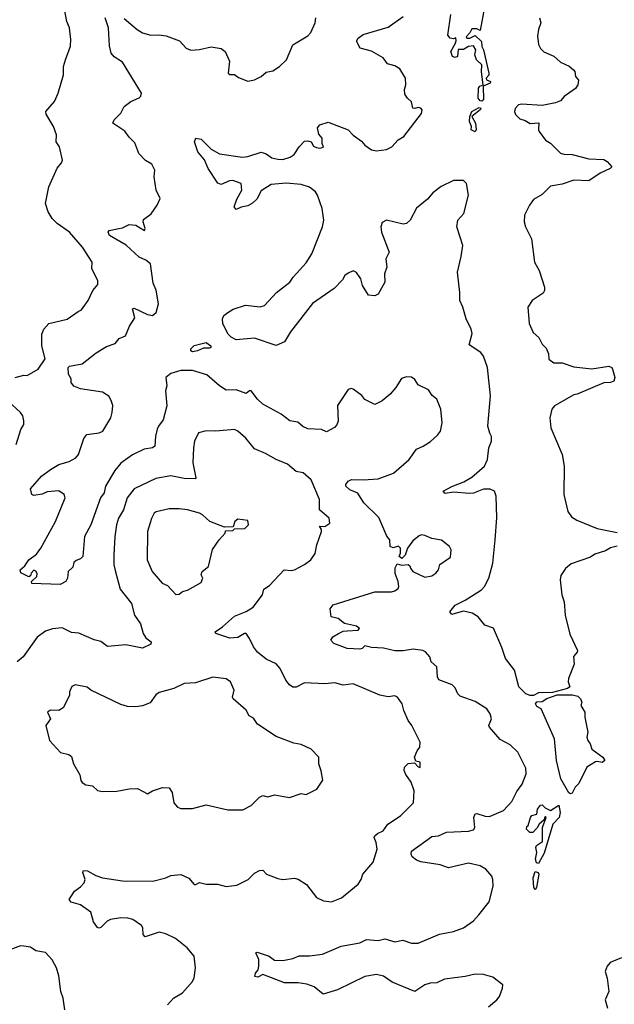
# Model space of a CAD drawing. Extents: x 2057697 to 2160550, y 827490 to 1016834.
# Tile 359 of 509: x 2103350 to 2106908, y 960338 to 966224. Entities that reach past the tile are written whole.
import ezdxf

# ---------------------------------------------------------------- set-up
doc = ezdxf.new("R2010")
doc.units = 0

msp = doc.modelspace()

# ---------------------------------------------------------------- linework, layer by layer
at = {"layer": '0CON20XD'}
for points in [[(2106130.6, 966299.4), (2106105, 966160), (2106085, 966170), (2106055, 966170), (2106043.3, 966145), (2106022, 966122), (2106025, 966113.1), (2106043, 966113), (2106075, 966130), (2106113.2, 966093.2), (2106114.3, 966064.3), (2106124.3, 966044.3), (2106157.5, 965905), (2106157.1, 965892.9), (2106141.4, 965875), (2106142.5, 965865), (2106166.7, 965855), (2106165, 965844), (2106122.5, 965827.5), (2106124.5, 965745.5), (2106115, 965736.9), (2106105, 965739.5), (2106092.2, 965755), (2106095.6, 965815), (2106103.2, 965826.8), (2106122.5, 965835), (2106112.9, 965912.9), (2106114.5, 965954.5), (2106083.3, 965985), (2106072.5, 966015), (2106080, 966045), (2106065, 966068), (2106035, 966063.3), (2106005, 966046), (2105973.9, 966046.1), (2105970, 966005), (2105955, 965998.8), (2105940, 966005), (2105930, 966035), (2105955, 966080), (2105961.7, 966098.3), (2105960, 966115), (2105945, 966110), (2105925, 966113.8), (2105912.3, 966132.3), (2105928.9, 966255)], [(2103322.5, 964085), (2103375, 964098.8), (2103395, 964096.2), (2103461.2, 964135), (2103503.6, 964196.4), (2103481.9, 964275), (2103483.1, 964345), (2103495.7, 964375), (2103525, 964407.5), (2103635, 964434.3), (2103700.6, 964479.4), (2103720.9, 964489.1), (2103759.2, 964545), (2103788.8, 964605), (2103818.1, 964641.9), (2103817.3, 964665), (2103782.1, 964735), (2103783.8, 964775), (2103726.7, 964865), (2103647.8, 964955), (2103574.4, 965005), (2103543.6, 965035), (2103520.5, 965075), (2103504.5, 965125), (2103525.6, 965225), (2103575, 965336.2), (2103600.7, 965369.3), (2103605.7, 965385), (2103587.8, 965465), (2103567.5, 965495), (2103570, 965535), (2103552, 965585), (2103508.8, 965658.8), (2103506, 965675), (2103558, 965735), (2103581.2, 965785), (2103612.5, 965895), (2103612.9, 965945), (2103624.4, 965985), (2103653.5, 966066.5), (2103657.1, 966105), (2103649.1, 966175), (2103632.5, 966212.5), (2103617.9, 966287.9)], [(2105872.2, 965227.8), (2105821.2, 965188.8), (2105789.2, 965150.8), (2105725, 965096.7), (2105686, 965025), (2105665, 965006.7), (2105645, 965002), (2105545, 965026.7), (2105517.9, 965012.1), (2105510.6, 964985), (2105515.6, 964955), (2105560, 964835), (2105540.8, 964795), (2105547.1, 964745), (2105532.2, 964705), (2105535.5, 964654.5), (2105495, 964583.3), (2105475, 964572.5), (2105436.4, 964576.4), (2105401.4, 964635), (2105390.6, 964675), (2105365, 964713.8), (2105345, 964722), (2105315, 964709.2), (2105295.6, 964694.4), (2105280.7, 964669.3), (2105232.6, 964617.4), (2105101.8, 964528.2), (2104971, 964359), (2104935, 964298.6), (2104885, 964275.8), (2104755, 964320.4), (2104645, 964310), (2104615, 964325.5), (2104597.1, 964345), (2104566.5, 964405), (2104564.4, 964435), (2104572.5, 964455), (2104595, 964474.3), (2104627, 964493), (2104701.7, 964518.3), (2104788, 964508), (2104815.2, 964514.8), (2104886.6, 964593.4), (2104965.6, 964655), (2104985.7, 964685), (2105065, 964770), (2105097.8, 964825), (2105162.7, 964985), (2105170.4, 965025), (2105160, 965095), (2105131.4, 965175), (2105119.4, 965195), (2105085, 965223.5), (2105035, 965239.2), (2104945, 965246.9), (2104855, 965238.9), (2104795, 965201.2), (2104768.7, 965151.3), (2104743, 965127), (2104715, 965111.4), (2104675.9, 965104.1), (2104645, 965090), (2104634, 965105), (2104649.3, 965150.7), (2104679.4, 965205), (2104674.3, 965244.3), (2104625, 965262.9), (2104605, 965260.8), (2104555, 965239.4), (2104535, 965246.2), (2104478.5, 965335), (2104455.9, 965385.9), (2104415.7, 965435), (2104395.8, 965495), (2104404.3, 965515.7), (2104435, 965510.6), (2104495, 965450.8), (2104545, 965421.4), (2104683.2, 965403.2), (2104715, 965406.7), (2104795, 965432.2), (2104825, 965422.2), (2104858.9, 965398.9), (2104895, 965390.5), (2104925, 965389.4), (2104968.2, 965401.8), (2104991.7, 965418.3), (2105021.9, 965465), (2105055, 965497.5), (2105075, 965500), (2105093.3, 965493.3), (2105108.3, 965468.3), (2105125, 965460), (2105145, 965456.7), (2105168.3, 965461.7), (2105160, 965485), (2105160, 965515), (2105140, 965540), (2105132.3, 965577.7), (2105145, 965596.2), (2105195, 965612.5), (2105316.2, 965566.2), (2105345, 965534.2), (2105395, 965498.6), (2105415, 965474.2), (2105455, 965447.1), (2105485, 965441.1), (2105545, 965449.2), (2105576.2, 965465), (2105615, 965505.7), (2105648.8, 965525), (2105755, 965662.5), (2105757.5, 965685), (2105750, 965695), (2105735, 965700), (2105715, 965692.5), (2105702.5, 965695), (2105693.6, 965733.6), (2105670, 965755), (2105655, 965780), (2105652.3, 965807.7), (2105661.2, 965835), (2105658.8, 965875), (2105625, 965930), (2105595, 965948.8), (2105550.5, 965960.5), (2105525, 965995.7), (2105455, 966036.7), (2105387.5, 966055), (2105366.2, 966095), (2105375, 966113.3), (2105405, 966136.2), (2105555, 966179.5), (2105645, 966243.3)], [(2104935, 960466.9), (2104805, 960516.7), (2104775, 960500), (2104756.7, 960505), (2104760, 960525), (2104777.5, 960545), (2104781.2, 960565), (2104780, 960605), (2104763.3, 960645), (2104770, 960650), (2104842.5, 960625), (2104875, 960602.5), (2104925, 960600), (2104985, 960610.8), (2105022.2, 960627.8), (2105085, 960626.9), (2105162.6, 960637.4), (2105273.7, 960686.3), (2105385, 960705.5), (2105425, 960726.1), (2105495, 960718.8), (2105535, 960729.1), (2105595, 960710.6), (2105641.7, 960721.7), (2105695, 960703.3), (2105735, 960704.4), (2105862.7, 960757.3), (2105945, 960773.6), (2106005, 960795.6), (2106065, 960837.5), (2106097, 960873), (2106159.5, 960950.5), (2106183.8, 961043.8), (2106181.8, 961085), (2106175, 961103.8), (2106139.4, 961145), (2106106, 961165), (2106035, 961181.5), (2105915, 961153.5), (2105865, 961172.2), (2105749.7, 961189.7), (2105725, 961198.8), (2105699.2, 961219.2), (2105692.9, 961235), (2105695, 961252.5), (2105815, 961341.1), (2105855, 961345.6), (2105903.3, 961366.7), (2106035, 961373.1), (2106065, 961381.2), (2106073.8, 961395), (2106066.9, 961455), (2106075, 961476.9), (2106085, 961479.4), (2106135, 961462.3), (2106160, 961460), (2106245, 961496), (2106295, 961550), (2106325, 961610), (2106355.5, 961654.5), (2106379.4, 961715), (2106379.1, 961749.1), (2106330.8, 961845), (2106285, 961889.2), (2106225, 961920.8), (2106160, 961995), (2106157.5, 962005), (2106172, 962045), (2106165.6, 962075), (2106145.6, 962105), (2106075, 962147.9), (2105985, 962180.8), (2105971.4, 962195), (2105955, 962230), (2105937.3, 962247.3), (2105857.3, 962277.3), (2105849.2, 962295), (2105845.9, 962355.9), (2105812, 962385), (2105804, 962415), (2105778.8, 962445), (2105762.7, 962452.7), (2105705, 962460.5), (2105645, 962451.3), (2105595, 962451.5), (2105526.6, 962466.6), (2105455, 962470.5), (2105415, 962481.2), (2105398.8, 962465), (2105385, 962460.5), (2105308.8, 962465), (2105230, 962495), (2105212.5, 962515), (2105224.3, 962535), (2105258, 962555), (2105285, 962568.1), (2105308.6, 962571.4), (2105375, 962574.6), (2105383.3, 962585), (2105365, 962599.4), (2105293.9, 962613.9), (2105255, 962643.5), (2105214.6, 962654.6), (2105207.7, 962702.3), (2105225, 962726.9), (2105475, 962804.4), (2105575, 962804), (2105595, 962810), (2105615, 962823.3), (2105618, 962835), (2105614.3, 962865), (2105596.2, 962913.8), (2105597, 962947), (2105608.3, 962971.7), (2105637, 962963), (2105675, 962967.5), (2105685, 962960), (2105687.5, 962945), (2105702.5, 962925), (2105775, 962892), (2105815, 962900), (2105840, 962915), (2105856.2, 962935), (2105863.6, 962966.4), (2105928.3, 963011.7), (2105932.5, 963055), (2105922.5, 963075), (2105873.3, 963113.3), (2105815, 963122.5), (2105775, 963140), (2105755, 963143.8), (2105740.5, 963139.5), (2105702, 963108), (2105670, 963065), (2105656.1, 963023.9), (2105637, 963003), (2105620, 963015), (2105627.5, 963035), (2105627.5, 963065), (2105616.4, 963076.4), (2105585, 963066.7), (2105567.5, 963075), (2105563.9, 963113.9), (2105547, 963137), (2105497.9, 963247.9), (2105409.4, 963335), (2105374, 963394), (2105325, 963414.3), (2105301.4, 963435), (2105300.8, 963445), (2105316, 963465), (2105335, 963475.6), (2105405, 963472.5), (2105495, 963480), (2105587.5, 963512.5), (2105681.2, 963595), (2105725, 963656.7), (2105765, 963674), (2105807.6, 963702.4), (2105849.8, 963740.2), (2105867.1, 963765), (2105877.5, 963815), (2105869.2, 963895), (2105845, 963956.2), (2105817.3, 963977.3), (2105795, 964010.8), (2105735, 964041.2), (2105713.9, 964073.9), (2105695, 964086.7), (2105665, 964090), (2105635, 964080), (2105601.2, 964025), (2105566.2, 963985), (2105518, 963945), (2105475, 963923.1), (2105415, 963954), (2105397.4, 963977.4), (2105345, 964016), (2105335, 964019.2), (2105315, 964012.5), (2105251.9, 963918.1), (2105256.5, 963825), (2105248.1, 963801.9), (2105234.5, 963785.5), (2105185, 963760), (2105155, 963773.3), (2105075, 963778.8), (2105045, 963792), (2105015, 963818), (2104966.1, 963826.1), (2104913.8, 963865), (2104805, 963925.4), (2104773.6, 963955), (2104735, 964005.7), (2104725, 964006), (2104705, 963990), (2104645, 964011.5), (2104585, 964009.6), (2104544.7, 964034.7), (2104470.3, 964100.3), (2104385, 964126.8), (2104315, 964127.5), (2104255, 964110), (2104224, 964085), (2104231.2, 964035), (2104221.9, 964005), (2104230, 963915), (2104208.9, 963831.1), (2104180, 963795), (2104173.1, 963776.9), (2104162.5, 963735), (2104158, 963675), (2104145.5, 963664.5), (2104095, 963656.8), (2104025, 963623.6), (2103955, 963572.9), (2103920.1, 963529.9), (2103864.5, 963435), (2103855.4, 963395), (2103834.5, 963365), (2103776.2, 963205), (2103738.1, 963135), (2103727.8, 963015), (2103715, 963000.8), (2103688.5, 962991.5), (2103675, 962978.8), (2103668.2, 962951.8), (2103640, 962925), (2103636.7, 962885), (2103626.7, 962865), (2103593, 962847), (2103423.6, 962853.6), (2103420, 962865), (2103453.3, 962895), (2103453.9, 962913.9), (2103447.1, 962927.1), (2103435, 962933.3), (2103418.8, 962915), (2103415, 962900), (2103405, 962892.5), (2103357, 962917), (2103353.8, 962935), (2103380.8, 962959.2), (2103405.8, 962995), (2103451.1, 963028.9), (2103476.9, 963065), (2103564.4, 963225), (2103622.9, 963365), (2103616.2, 963386.2), (2103585, 963408.1), (2103515, 963401.9), (2103485, 963388), (2103435, 963378.8), (2103423.8, 963385), (2103415, 963420), (2103480.8, 963495), (2103535.4, 963534.6), (2103585, 963565.5), (2103647.1, 963582.9), (2103685.6, 963605), (2103701.5, 963625), (2103735, 963720), (2103751.2, 963745), (2103825, 963754.5), (2103847.1, 963765), (2103895.2, 963844.8), (2103903.8, 963875), (2103907.2, 963917.2), (2103898.3, 963948.3), (2103883.3, 963973.3), (2103845, 963998.2), (2103715, 964017.1), (2103675, 964033.8), (2103658.3, 964055), (2103657.8, 964077.8), (2103642.3, 964105), (2103640, 964145), (2103647.7, 964152.3), (2103725, 964167.5), (2103806.9, 964233.1), (2103868.7, 964271.3), (2103920.9, 964289.1), (2103945, 964318), (2103984, 964335), (2104008.1, 964391.9), (2104038.6, 964441.4), (2104025, 964495.8), (2104035, 964498.8), (2104115, 964461.2), (2104145, 964456.2), (2104167, 964473), (2104180.6, 964525), (2104167.6, 964607.6), (2104149.1, 964649.1), (2104133.8, 964765), (2104105, 964786), (2104064.4, 964804.4), (2103986.6, 964876.6), (2103888, 964935), (2103880, 964955), (2103885.9, 964964.1), (2103942.5, 964975), (2103965, 964979.2), (2104005, 965000.8), (2104045.5, 964995.5), (2104096.1, 964963.9), (2104100, 964975), (2104088.1, 965015), (2104090.3, 965029.7), (2104136.8, 965063.2), (2104173.3, 965115), (2104190, 965155), (2104166.2, 965205), (2104154, 965285), (2104158.8, 965325), (2104140.5, 965360.5), (2104103.2, 965383.2), (2104063.8, 965425), (2104038.7, 965488.7), (2104005, 965521.2), (2103978.3, 965558.3), (2103907.5, 965605), (2103914.6, 965625.4), (2103956, 965665), (2103976, 965705), (2104015, 965736), (2104065, 965756.2), (2104075, 965767.5), (2104078, 965785), (2103965, 965970.8), (2103915, 966001.9), (2103897.9, 966025), (2103888.3, 966068.3), (2103881.2, 966175), (2103862.1, 966235)], [(2103975, 966232.2), (2104052.5, 966165), (2104085, 966145.6), (2104135, 966130.8), (2104185, 966134.2), (2104227.4, 966127.4), (2104307, 966097), (2104346.2, 966055), (2104375, 966042), (2104425, 966045.6), (2104495, 966062.2), (2104555, 966052.9), (2104579.2, 966035), (2104605.6, 965975.6), (2104597.5, 965905), (2104607, 965897), (2104635, 965896), (2104658.3, 965878.3), (2104715, 965856.2), (2104755.7, 965864.3), (2104795, 965883.8), (2104825, 965911.2), (2104865, 965918.8), (2104903.8, 965945), (2104946, 965985), (2104985, 966073.3), (2105055, 966115.7), (2105075, 966127.5), (2105092.2, 966147.8), (2105117.8, 966205), (2105121.1, 966235)], [(2106460, 966235), (2106468.8, 966205), (2106454.3, 966165.7), (2106448, 966125), (2106453.3, 966075), (2106465, 966052.5), (2106485, 966032.5), (2106545, 966006.2), (2106585, 965971.2), (2106636.5, 965946.5), (2106664, 965925), (2106672, 965915), (2106676.2, 965885), (2106693.6, 965863.6), (2106688.8, 965835), (2106675, 965812), (2106608, 965765), (2106585, 965740), (2106555, 965727.5), (2106475, 965711.2), (2106355, 965720), (2106335, 965716), (2106315, 965692.5), (2106311.4, 965675), (2106317.1, 965657.1), (2106341.7, 965631.7), (2106375, 965621.2), (2106403.4, 965603.4), (2106456.7, 965606.7), (2106454.2, 965565), (2106458.8, 965555), (2106496.7, 965505), (2106525, 965486.2), (2106585, 965427.1), (2106605, 965420), (2106655, 965417.8), (2106755, 965392.1), (2106845, 965388.1), (2106865, 965376), (2106892.5, 965345), (2106882.5, 965335), (2106822.7, 965307.3), (2106755, 965261.1), (2106664.6, 965265.4), (2106595, 965240), (2106525, 965230), (2106475, 965179.4), (2106425, 965150), (2106400, 965115), (2106370.9, 965055), (2106367.8, 965015), (2106375.8, 964985), (2106411.9, 964915), (2106430.9, 964775), (2106457.5, 964725), (2106490, 964625), (2106490, 964605), (2106481.3, 964588.7), (2106416, 964545), (2106390, 964505), (2106398.3, 964408.3), (2106422.2, 964355), (2106455.7, 964325), (2106475.4, 964285.4), (2106500.4, 964260.4), (2106514.1, 964225.9), (2106516, 964195), (2106545, 964172), (2106595, 964172.5), (2106665, 964148.5), (2106772.1, 964137.9), (2106875, 964153.8), (2106892.5, 964145), (2106896.7, 964135), (2106910, 964085), (2106905, 964063.3), (2106885.6, 964054.4), (2106845, 964053.1), (2106685, 963985.7), (2106665, 963980.8), (2106550, 963915), (2106534.4, 963895), (2106521.5, 963845), (2106527.8, 963785), (2106595.5, 963624.5), (2106606.9, 963555), (2106605.4, 963385.4), (2106628.9, 963285), (2106652.4, 963252.4), (2106682.4, 963232.4), (2106805, 963183.3), (2106925, 963158.1)], [(2106075, 965553.8), (2106050.8, 965565), (2106053.5, 965585), (2106042.1, 965615), (2106043.3, 965645), (2106055.8, 965675), (2106099.1, 965699.1), (2106110, 965695), (2106106, 965685), (2106055.6, 965645), (2106077.1, 965605), (2106082.1, 965567.9), (2106075, 965553.8)], [(2106925, 963076.9), (2106885, 963067.5), (2106855, 963049.2), (2106790.9, 963029.1), (2106765, 963012), (2106649.7, 962970.3), (2106615.8, 962944.2), (2106587.9, 962902.1), (2106582.9, 962875), (2106594.2, 962785), (2106607.1, 962745), (2106614.4, 962664.4), (2106641.7, 962551.7), (2106686.4, 962453.6), (2106686.1, 962443.9), (2106662.5, 962417.5), (2106668.3, 962371.7), (2106632.5, 962285), (2106631.2, 962265), (2106642, 962235), (2106627.5, 962225), (2106537.7, 962202.3), (2106455, 962199.2), (2106425, 962183.1), (2106404.2, 962184.2), (2106378, 962195), (2106337.1, 962235), (2106310.7, 962335), (2106256, 962405), (2106235, 962472), (2106185, 962587.1), (2106132.5, 962605), (2106094, 962655), (2106056.7, 962676.7), (2106005, 962687.9), (2105956, 962675), (2105935, 962668.8), (2105924, 962685), (2105955.6, 962725), (2106015, 962753.8), (2106112.9, 962815), (2106130.5, 962835), (2106156.5, 962885), (2106181.5, 962975), (2106195.4, 963115), (2106204, 963246), (2106200, 963375), (2106190, 963405), (2106165, 963416.9), (2106125, 963416.8), (2106065, 963393.9), (2106039.2, 963390.8), (2105945, 963399.5), (2105895, 963392.5), (2105883.3, 963405), (2105935, 963434.3), (2106008.2, 963461.8), (2106055, 963489.2), (2106131.4, 963555), (2106148.2, 963595), (2106156.6, 963665), (2106172.3, 963705), (2106172.6, 963732.6), (2106163.1, 963753.1), (2106150, 963795), (2106166.2, 963975), (2106149.4, 964145), (2106125, 964212.5), (2106108.8, 964235), (2106040, 964280), (2106057.6, 964347.6), (2106050.8, 964375), (2106020.6, 964435), (2106002.1, 964505), (2105982.5, 964545), (2105984.2, 964594.2), (2105969.5, 964715), (2105992.1, 964807.9), (2106000.9, 964875), (2105966, 964985), (2105972, 965025), (2106007.5, 965065), (2106034.4, 965175), (2106023.3, 965245), (2106005, 965263.3), (2105945, 965263.8), (2105872.2, 965227.8)], [(2104385, 964238.8), (2104373.3, 964245), (2104373.9, 964256.1), (2104395, 964276.7), (2104465, 964293.8), (2104493.3, 964275), (2104493.3, 964265), (2104485, 964261.4), (2104450, 964260), (2104415, 964244.4), (2104385, 964238.8)], [(2103328.6, 963685), (2103358.1, 963775), (2103375.8, 963805), (2103375.9, 963825.9), (2103368.8, 963855), (2103356, 963875), (2103278.8, 963945)], [(2104233.8, 960335), (2104271.2, 960375), (2104325, 960406.7), (2104385, 960473.3), (2104394.1, 960495.9), (2104402.5, 960555), (2104395, 960626.7), (2104352, 960675), (2104282.1, 960732.1), (2104225, 960760), (2104185, 960768.6), (2104100.8, 960740.8), (2104088.8, 960755), (2104086, 960795), (2104078.3, 960808.3), (2104028, 960845), (2103997.1, 960852.9), (2103955.8, 960854.2), (2103894.2, 960845.8), (2103874.2, 960835.8), (2103835, 960796.7), (2103825, 960792.5), (2103815, 960796.7), (2103791.3, 960831.3), (2103775, 960888.8), (2103715, 960932.5), (2103657.7, 960947.7), (2103646.7, 960965), (2103678.8, 961015), (2103715, 961041.2), (2103736, 961065), (2103742, 961085), (2103728.8, 961125), (2103732, 961138), (2103755, 961136), (2103805, 961107.5), (2103845, 961093.1), (2103965, 961076.7), (2104146.8, 961073.2), (2104225, 961094), (2104255, 961108), (2104313.9, 961113.9), (2104362.3, 961092.3), (2104395, 961053.8), (2104405, 961053.3), (2104425, 961066.7), (2104466.4, 961056.4), (2104533.3, 961056.7), (2104585, 961042.5), (2104649.7, 961050.3), (2104716.6, 961083.4), (2104755, 961122.5), (2104785, 961137.5), (2104805, 961140), (2104826.7, 961115), (2104895, 961090), (2104925, 961084), (2104995, 961091.2), (2105015.9, 961085.9), (2105066.2, 961055), (2105125, 960976.2), (2105167.5, 960957.5), (2105215, 960950.8), (2105275, 960974), (2105375, 961056.7), (2105393.8, 961085), (2105404, 961115), (2105465, 961186.7), (2105488.2, 961265), (2105483.2, 961305), (2105471.5, 961335), (2105474.6, 961345), (2105490.1, 961359.9), (2105524.4, 961375), (2105553.1, 961415), (2105628.8, 961465), (2105707, 961543), (2105710.5, 961615), (2105692.9, 961665), (2105660.9, 961710.9), (2105650.8, 961735), (2105652, 961755), (2105675, 961776.7), (2105711.7, 961781.7), (2105735, 961757.5), (2105745.6, 961754.4), (2105745.8, 961785), (2105720.7, 961790.7), (2105712.5, 961815), (2105727.3, 961852.7), (2105743.3, 961875), (2105746.2, 961905), (2105695.5, 962005.5), (2105674.4, 962034.4), (2105648.1, 962095), (2105638.1, 962135), (2105610, 962175), (2105595, 962182.5), (2105555, 962176), (2105505, 962185.8), (2105345, 962252.9), (2105285, 962246.7), (2105235, 962259.4), (2105175, 962252.9), (2105055, 962259.2), (2105005, 962234.5), (2104985, 962234.6), (2104965, 962247.1), (2104941.5, 962275), (2104909.2, 962345), (2104885, 962372.5), (2104825, 962402), (2104773.8, 962443.8), (2104750, 962475), (2104725.7, 962525.7), (2104705, 962554), (2104695, 962554), (2104655, 962530), (2104607.1, 962527.1), (2104524.1, 962554.1), (2104520, 962565), (2104564.5, 962595.5), (2104635, 962657.5), (2104705, 962685.6), (2104747, 962713), (2104803.8, 962785), (2104811.2, 962818.8), (2104845, 962841.2), (2104932.5, 962935), (2104975, 962930.8), (2104995, 962935.7), (2105055, 962967.1), (2105092, 962995), (2105117.3, 963032.7), (2105128.1, 963085), (2105155.8, 963165), (2105156.4, 963176.4), (2105143.3, 963196.7), (2105175, 963193.8), (2105206, 963215), (2105201.2, 963245), (2105143.4, 963293.4), (2105144.5, 963355), (2105095, 963473.3), (2105046.7, 963515), (2105005, 963523.6), (2104952.3, 963567.7), (2104885, 963594.4), (2104820.9, 963630.9), (2104755, 963659.2), (2104702.7, 963722.7), (2104655, 963764), (2104635, 963774), (2104524.5, 963764.5), (2104465, 963765.7), (2104420, 963755), (2104396.9, 963705), (2104389.4, 963665), (2104385.5, 963574.5), (2104404.2, 963485.8), (2104400.6, 963479.4), (2104335, 963481.2), (2104255, 963496.7), (2104165, 963480.9), (2104035, 963420.5), (2103992.5, 963365), (2103972.1, 963295), (2103941.9, 963245), (2103929.1, 963205), (2103918.7, 963135), (2103913.7, 963023.7), (2103912.7, 962965), (2103920.8, 962930.8), (2103950.4, 962820.4), (2104019.2, 962735), (2104037.8, 962665), (2104072.4, 962612.4), (2104089.4, 962555), (2104105, 962529.2), (2104136.2, 962505), (2104135, 962491.2), (2104085, 962467.5), (2103986, 962486), (2103875, 962477.1), (2103835, 962507.8), (2103796, 962516), (2103705, 962557.7), (2103660.9, 962560.9), (2103605, 962588.8), (2103547.3, 962582.7), (2103505, 962568), (2103455, 962532), (2103372, 962415), (2103334.4, 962385.6)], [(2104285, 962787.5), (2104305, 962790.8), (2104324.3, 962805.7), (2104355, 962814), (2104435, 962858.8), (2104445.6, 962885), (2104436.5, 962905), (2104441.2, 962925), (2104479.4, 962955), (2104503.7, 963056.3), (2104543.3, 963115), (2104580, 963155), (2104581.7, 963168.3), (2104625, 963170), (2104635, 963180), (2104697, 963183), (2104720, 963205), (2104715, 963230), (2104655, 963237.5), (2104637.5, 963225), (2104628.3, 963191.7), (2104575, 963190), (2104487.5, 963225), (2104444.3, 963264.3), (2104425, 963274), (2104354.6, 963294.6), (2104305, 963300.8), (2104245, 963299.2), (2104167.5, 963282.5), (2104155.5, 963274.5), (2104138.4, 963241.6), (2104114.6, 963165), (2104113.3, 962995), (2104143.3, 962925), (2104203.3, 962855), (2104235, 962842.5), (2104285, 962787.5)], [(2104685, 961500), (2104735, 961526.2), (2104785, 961576.7), (2104805, 961586.7), (2104835, 961578.8), (2104875, 961590), (2104963.6, 961573.6), (2105035, 961597.5), (2105065, 961592.5), (2105127.5, 961625), (2105163, 961677), (2105154.2, 961734.2), (2105140, 961775), (2105140, 961815), (2105093.8, 961863.8), (2105035, 961891.2), (2104989.5, 961899.5), (2104885, 961938), (2104773.6, 962013.6), (2104749.5, 962049.5), (2104722.7, 962062.7), (2104705, 962096.2), (2104628, 962165), (2104624, 962175), (2104633.9, 962216.1), (2104610.8, 962265), (2104585, 962284), (2104505, 962293.8), (2104401.2, 962258.8), (2104334.3, 962255.7), (2104273.3, 962226.7), (2104185, 962202.9), (2104165, 962187.5), (2104130, 962140), (2104085, 962121.9), (2104045, 962115.6), (2103995, 962117.9), (2103955, 962130.4), (2103775, 962216.2), (2103753.9, 962233.9), (2103681.7, 962248.3), (2103661.7, 962238.3), (2103647.5, 962205), (2103647.5, 962185), (2103609.7, 962110.3), (2103583.6, 962093.6), (2103533.9, 962096.1), (2103516.7, 962085), (2103533.8, 962045), (2103506.2, 962005), (2103528.8, 961915), (2103595, 961844), (2103645, 961830.8), (2103660.3, 961820.3), (2103672.9, 961775), (2103709.5, 961709.5), (2103716.2, 961675), (2103724.2, 961664.2), (2103745, 961649.2), (2103785, 961643.3), (2103815, 961616.7), (2103845, 961610), (2103931.7, 961611.7), (2104005, 961626.2), (2104055, 961628.8), (2104115, 961596.7), (2104145, 961613.8), (2104205, 961633.3), (2104245, 961632.5), (2104262.5, 961605), (2104272.3, 961542.3), (2104295, 961516.7), (2104315, 961508.8), (2104385, 961508), (2104465, 961530), (2104595, 961500), (2104685, 961500)], [(2106645, 961595.6), (2106635, 961601.4), (2106586.9, 961685), (2106561.9, 961795), (2106550, 961925), (2106470.5, 962105), (2106445, 962117.9), (2106436.6, 962133.4), (2106444.6, 962145.4), (2106475, 962147.5), (2106504.6, 962165.4), (2106565, 962187.5), (2106658.3, 962188.3), (2106689.7, 962179.7), (2106705, 962163.3), (2106713.3, 962145), (2106706.7, 962125), (2106731.2, 962085), (2106731.2, 962055), (2106750, 961965), (2106743.8, 961935), (2106750, 961915), (2106763.3, 961895), (2106772.3, 961862.3), (2106838.8, 961815), (2106850, 961795), (2106835, 961782.9), (2106805, 961790), (2106795, 961786.7), (2106744, 961756), (2106695, 961657.5), (2106673.9, 961636.1), (2106655, 961600.6), (2106645, 961595.6)], [(2106455, 961180), (2106442.7, 961182.7), (2106436, 961205), (2106443.8, 961245), (2106438.8, 961275), (2106442.9, 961287.1), (2106478.9, 961311.1), (2106478.8, 961395), (2106500, 961455), (2106495, 961460), (2106490, 961455), (2106488.3, 961441.7), (2106457.5, 961415), (2106446.4, 961393.6), (2106420, 961365), (2106402.5, 961365), (2106382.5, 961385), (2106385, 961400), (2106392.5, 961407.5), (2106406.7, 961455), (2106415, 961466.7), (2106443.3, 961475), (2106447.5, 961505), (2106465, 961527.5), (2106475, 961530), (2106493, 961513), (2106525, 961496.7), (2106575, 961527.5), (2106583.3, 961485), (2106576.7, 961455), (2106540, 961415), (2106488.8, 961241.2), (2106455, 961180)], [(2106435, 961022.5), (2106427, 961037), (2106422, 961095), (2106435, 961132.5), (2106452.5, 961125), (2106456.7, 961115), (2106443, 961037), (2106435, 961022.5)], [(2103621.2, 960305), (2103610, 960375), (2103596, 960415), (2103585, 960507.5), (2103570.8, 960555), (2103545, 960603.3), (2103505, 960648), (2103447.7, 960657.7), (2103415, 960678.8), (2103375, 960686.2), (2103355, 960686.7), (2103275, 960658)], [(2106951.2, 960615), (2106882.1, 960587.9), (2106864.8, 960565.2), (2106853.8, 960535), (2106865.7, 960495), (2106875.3, 960415), (2106853.1, 960365), (2106867.5, 960315)], [(2106155, 960322.9), (2106205.3, 960364.7), (2106220, 960385), (2106239.2, 960435), (2106240, 960455), (2106181.1, 960501.1), (2106125, 960515.3), (2106075, 960519.1), (2106015, 960503.3), (2105891.7, 960488.3), (2105845, 960465.9), (2105805, 960463.8), (2105775, 960453.9), (2105715, 960415.4), (2105579.4, 960469.4), (2105526.7, 960506.7), (2105485, 960515.8), (2105415.3, 960504.7), (2105252, 960425), (2105165, 960398.1), (2105112.4, 960442.4), (2105068.3, 960458.3), (2105016.8, 960466.8), (2104935, 960466.9)]]:
    msp.add_lwpolyline(points, dxfattribs=at)

doc.saveas('drawing.dxf')
